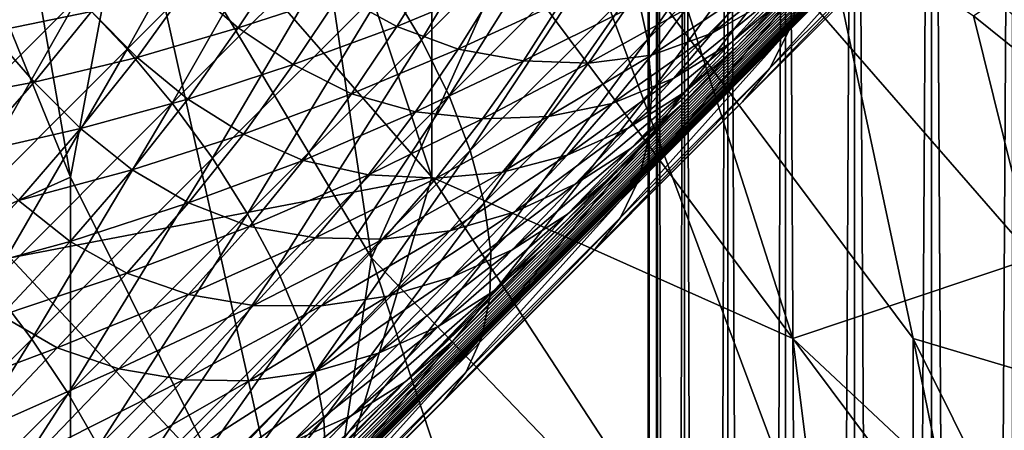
# Model space of a CAD drawing. Extents: x -160 to 10, y -10 to 160.
# Tile 331 of 450: x 0.14825 to 0.16986, y 0.0965 to 0.1055. Entities that reach past the tile are written whole.
import ezdxf

# ---------------------------------------------------------------- set-up
doc = ezdxf.new("R2010")
doc.units = 0

msp = doc.modelspace()

# ---------------------------------------------------------------- linework, layer by layer
for points in [[(0.062422, 0.058292, 0.651207), (0.098325, 0.094278, 0.707415), (0.153116, 0.149106, 0.661847)], [(0.071184, 0.066945, 0.641935), (0.062422, 0.058292, 0.651207), (0.153116, 0.149106, 0.661847)], [(0.073212, 0.068952, 0.639939), (0.071184, 0.066945, 0.641935), (0.153116, 0.149106, 0.661847)], [(0.0752, 0.070919, 0.637953), (0.073212, 0.068952, 0.639939), (0.153116, 0.149106, 0.661847)], [(0.077147, 0.072845, 0.635977), (0.0752, 0.070919, 0.637953), (0.153116, 0.149106, 0.661847)], [(0.079052, 0.07473, 0.634012), (0.077147, 0.072845, 0.635977), (0.153116, 0.149106, 0.661847)], [(0.080917, 0.076574, 0.63206), (0.079052, 0.07473, 0.634012), (0.153116, 0.149106, 0.661847)], [(0.082743, 0.078379, 0.630117), (0.080917, 0.076574, 0.63206), (0.153116, 0.149106, 0.661847)], [(0.08453, 0.080147, 0.628184), (0.082743, 0.078379, 0.630117), (0.153116, 0.149106, 0.661847)], [(0.086383, 0.081978, 0.626145), (0.08453, 0.080147, 0.628184), (0.153116, 0.149106, 0.661847)], [(0.095263, 0.09075, 0.615906), (0.086383, 0.081978, 0.626145), (0.153116, 0.149106, 0.661847)], [(0.101113, 0.096522, 0.608537), (0.095263, 0.09075, 0.615906), (0.153116, 0.149106, 0.661847)], [(0.098325, 0.094278, 0.707415), (0.129371, 0.12534, 0.693811), (0.153116, 0.149106, 0.661847)], [(0.106393, 0.101728, 0.601386), (0.101113, 0.096522, 0.608537), (0.153116, 0.149106, 0.661847)], [(0.111163, 0.106424, 0.594416), (0.106393, 0.101728, 0.601386), (0.153116, 0.149106, 0.661847)], [(0.202647, 0.143044, 0.584312), (0.167234, 0.106822, 0.684081), (0.089653, 0.029259, 0.659767)], [(0.202647, 0.143044, 0.584312), (0.089653, 0.029259, 0.659767), (0.10117, 0.040994, 0.639939)], [(0.202647, 0.143044, 0.584312), (0.10117, 0.040994, 0.639939), (0.103137, 0.042982, 0.637953)], [(0.202647, 0.143044, 0.584312), (0.103137, 0.042982, 0.637953), (0.105063, 0.044929, 0.635977)], [(0.202647, 0.143044, 0.584312), (0.105063, 0.044929, 0.635977), (0.106947, 0.046834, 0.634012)], [(0.202647, 0.143044, 0.584312), (0.106947, 0.046834, 0.634012), (0.108791, 0.048699, 0.63206)], [(0.202647, 0.143044, 0.584312), (0.108791, 0.048699, 0.63206), (0.110597, 0.050525, 0.630117)], [(0.202647, 0.143044, 0.584312), (0.110597, 0.050525, 0.630117), (0.112365, 0.052313, 0.628184)], [(0.202647, 0.143044, 0.584312), (0.112365, 0.052313, 0.628184), (0.114196, 0.054165, 0.626145)], [(0.202647, 0.143044, 0.584312), (0.114196, 0.054165, 0.626145), (0.122968, 0.063045, 0.615906)], [(0.202647, 0.143044, 0.584312), (0.122968, 0.063045, 0.615906), (0.12874, 0.068895, 0.608537)], [(0.202647, 0.143044, 0.584312), (0.12874, 0.068895, 0.608537), (0.133945, 0.074175, 0.601386)], [(0.133945, 0.074175, 0.601386), (0.138642, 0.078945, 0.594416), (0.202647, 0.143044, 0.584312)], [(0.138642, 0.078945, 0.594416), (0.14286, 0.083234, 0.587633), (0.202647, 0.143044, 0.584312)], [(0.14286, 0.083234, 0.587633), (0.146627, 0.087071, 0.58104), (0.202647, 0.143044, 0.584312)], [(0.146627, 0.087071, 0.58104), (0.149973, 0.090483, 0.574642), (0.202647, 0.143044, 0.584312)], [(0.149973, 0.090483, 0.574642), (0.152925, 0.0935, 0.568446), (0.202647, 0.143044, 0.584312)], [(0.152925, 0.0935, 0.568446), (0.155511, 0.096149, 0.562462), (0.202647, 0.143044, 0.584312)], [(0.155511, 0.096149, 0.562462), (0.157761, 0.098459, 0.556698), (0.202647, 0.143044, 0.584312)], [(0.157761, 0.098459, 0.556698), (0.159702, 0.100459, 0.551169), (0.202647, 0.143044, 0.584312)], [(0.159702, 0.100459, 0.551169), (0.161366, 0.102177, 0.545887), (0.202647, 0.143044, 0.584312)], [(0.161366, 0.102177, 0.545887), (0.162781, 0.103644, 0.540869), (0.202647, 0.143044, 0.584312)], [(0.162781, 0.103644, 0.540869), (0.163976, 0.104891, 0.536139), (0.202647, 0.143044, 0.584312)], [(0.163976, 0.104891, 0.536139), (0.164988, 0.105955, 0.531708), (0.202647, 0.143044, 0.584312)], [(0.166574, -0.187089, 0.317208), (0.166574, 0.132741, 0.317208), (0.165058, 0.132704, 0.316255)], [(0.165058, -0.187051, 0.303745), (0.165058, 0.132704, 0.303745), (0.166574, 0.132741, 0.302792)], [(0.165058, -0.187051, 0.303745), (0.166574, 0.132741, 0.302792), (0.166574, -0.187089, 0.302792)], [(0.168264, -0.18713, 0.317799), (0.168264, 0.132783, 0.317799), (0.166574, 0.132741, 0.317208)], [(0.166574, -0.187089, 0.302792), (0.166574, 0.132741, 0.302792), (0.168264, 0.132783, 0.302201)], [(0.166574, -0.187089, 0.302792), (0.168264, 0.132783, 0.302201), (0.168264, -0.18713, 0.302201)], [(0.168264, -0.18713, 0.317799), (0.166574, 0.132741, 0.317208), (0.166574, -0.187089, 0.317208)], [(0.170044, -0.187174, 0.318), (0.170044, 0.132826, 0.318), (0.168264, 0.132783, 0.317799)], [(0.168264, -0.18713, 0.302201), (0.168264, 0.132783, 0.302201), (0.170044, 0.132826, 0.302)], [(0.168264, -0.18713, 0.302201), (0.170044, 0.132826, 0.302), (0.170044, -0.187174, 0.302)], [(0.170044, -0.187174, 0.318), (0.168264, 0.132783, 0.317799), (0.168264, -0.18713, 0.317799)], [(0.162247, -0.186982, 0.31178), (0.162247, 0.132635, 0.31178), (0.162046, 0.13263, 0.31)], [(0.162046, -0.186977, 0.31), (0.162046, 0.13263, 0.31), (0.162247, 0.132635, 0.30822)], [(0.162046, -0.186977, 0.31), (0.162247, 0.132635, 0.30822), (0.162247, -0.186982, 0.30822)], [(0.162247, -0.186982, 0.31178), (0.162046, 0.13263, 0.31), (0.162046, -0.186977, 0.31)], [(0.162838, -0.186997, 0.313471), (0.162838, 0.132649, 0.313471), (0.162247, 0.132635, 0.31178)], [(0.162247, -0.186982, 0.30822), (0.162247, 0.132635, 0.30822), (0.162838, 0.132649, 0.306529)], [(0.162247, -0.186982, 0.30822), (0.162838, 0.132649, 0.306529), (0.162838, -0.186997, 0.306529)], [(0.162838, -0.186997, 0.313471), (0.162247, 0.132635, 0.31178), (0.162247, -0.186982, 0.31178)], [(0.163791, -0.18702, 0.314988), (0.163791, 0.132673, 0.314988), (0.162838, 0.132649, 0.313471)], [(0.162838, -0.186997, 0.306529), (0.162838, 0.132649, 0.306529), (0.163791, 0.132673, 0.305012)], [(0.162838, -0.186997, 0.306529), (0.163791, 0.132673, 0.305012), (0.163791, -0.18702, 0.305012)], [(0.163791, -0.18702, 0.314988), (0.162838, 0.132649, 0.313471), (0.162838, -0.186997, 0.313471)], [(0.165058, -0.187051, 0.316255), (0.165058, 0.132704, 0.316255), (0.163791, 0.132673, 0.314988)], [(0.163791, -0.18702, 0.305012), (0.163791, 0.132673, 0.305012), (0.165058, 0.132704, 0.303745)], [(0.163791, -0.18702, 0.305012), (0.165058, 0.132704, 0.303745), (0.165058, -0.187051, 0.303745)], [(0.165058, -0.187051, 0.316255), (0.163791, 0.132673, 0.314988), (0.163791, -0.18702, 0.314988)], [(0.166574, -0.187089, 0.317208), (0.165058, 0.132704, 0.316255), (0.165058, -0.187051, 0.316255)], [(0.149363, 0.102052, 0.770752), (0.145399, 0.125049, 0.770566), (0.141434, 0.121511, 0.770204)], [(0.149363, 0.102052, 0.770752), (0.150684, 0.109128, 0.77089), (0.145399, 0.125049, 0.770566)], [(0.149363, 0.102052, 0.770752), (0.141434, 0.121511, 0.770204), (0.145399, 0.100283, 0.770395)], [(0.157291, 0.102052, 0.709178), (0.148041, 0.112666, 0.70938), (0.152006, 0.117973, 0.708981)], [(0.15597, 0.100283, 0.771216), (0.153327, 0.117973, 0.771096), (0.150684, 0.109128, 0.77089)], [(0.152006, 0.117973, 0.708981), (0.157291, 0.109128, 0.708969), (0.157291, 0.102052, 0.709178)], [(0.153327, 0.117973, 0.771096), (0.15597, 0.100283, 0.771216), (0.159934, 0.109128, 0.771398)], [(0.14092, 0.116718, 0.533471), (0.148872, 0.106751, 0.533045), (0.147604, 0.105232, 0.537106)], [(0.134217, 0.113312, 0.709867), (0.14553, 0.101999, 0.709867), (0.149532, 0.106001, 0.707175)], [(0.148041, 0.100283, 0.709352), (0.148041, 0.112666, 0.70938), (0.157291, 0.102052, 0.709178)], [(0.16522, 0.110897, 0.771527), (0.179755, 0.094976, 0.771803), (0.171827, 0.112666, 0.771539)], [(0.16522, 0.098514, 0.708964), (0.157291, 0.109128, 0.708969), (0.161255, 0.110897, 0.70853)], [(0.167862, 0.098514, 0.771701), (0.16522, 0.110897, 0.771527), (0.159934, 0.109128, 0.771398)], [(0.170505, 0.100283, 0.708503), (0.161255, 0.110897, 0.70853), (0.169184, 0.10559, 0.70816)], [(0.16522, 0.098514, 0.708964), (0.161255, 0.110897, 0.70853), (0.170505, 0.100283, 0.708503)], [(0.167862, 0.098514, 0.771701), (0.179755, 0.094976, 0.771803), (0.16522, 0.110897, 0.771527)], [(0.150606, 0.104861, 0.707084), (0.153407, 0.109876, 0.704167), (0.149532, 0.106001, 0.707175)], [(0.150606, 0.104861, 0.707084), (0.154477, 0.108732, 0.704078), (0.153407, 0.109876, 0.704167)], [(0.157068, 0.105066, 0.702779), (0.16004, 0.110022, 0.700082), (0.156324, 0.106306, 0.703378)], [(0.157068, 0.105066, 0.702779), (0.16076, 0.108758, 0.699504), (0.16004, 0.110022, 0.700082)], [(0.162027, 0.105071, 0.696935), (0.165268, 0.109765, 0.694392), (0.161763, 0.106261, 0.697917)], [(0.162027, 0.105071, 0.696935), (0.165493, 0.108536, 0.693449), (0.165268, 0.109765, 0.694392)], [(0.165157, 0.105303, 0.690095), (0.168374, 0.108517, 0.686452), (0.168701, 0.109546, 0.687586)], [(0.165157, 0.105303, 0.690095), (0.168701, 0.109546, 0.687586), (0.165437, 0.106286, 0.691282)], [(0.149363, 0.102052, 0.770752), (0.154648, 0.091438, 0.771131), (0.150684, 0.109128, 0.77089)], [(0.154648, 0.091438, 0.771131), (0.15597, 0.100283, 0.771216), (0.150684, 0.109128, 0.77089)], [(0.167862, 0.0879, 0.771809), (0.159934, 0.109128, 0.771398), (0.15597, 0.100283, 0.771216)], [(0.157291, 0.102052, 0.709178), (0.157291, 0.109128, 0.708969), (0.16522, 0.098514, 0.708964)], [(0.167862, 0.098514, 0.771701), (0.159934, 0.109128, 0.771398), (0.167862, 0.0879, 0.771809)], [(0.175791, 0.100283, 0.707969), (0.169184, 0.10559, 0.70816), (0.174469, 0.109128, 0.707147)], [(0.151595, 0.103675, 0.706811), (0.154477, 0.108732, 0.704078), (0.150606, 0.104861, 0.707084)], [(0.151595, 0.103675, 0.706811), (0.155455, 0.107536, 0.703814), (0.154477, 0.108732, 0.704078)], [(0.157676, 0.103835, 0.702027), (0.16076, 0.108758, 0.699504), (0.157068, 0.105066, 0.702779)], [(0.157676, 0.103835, 0.702027), (0.161338, 0.107497, 0.698778), (0.16076, 0.108758, 0.699504)], [(0.162127, 0.103948, 0.695849), (0.165493, 0.108536, 0.693449), (0.162027, 0.105071, 0.696935)], [(0.162127, 0.103948, 0.695849), (0.16555, 0.107369, 0.692407), (0.165493, 0.108536, 0.693449)], [(0.164713, 0.104438, 0.688865), (0.167882, 0.107603, 0.685276), (0.168374, 0.108517, 0.686452)], [(0.164713, 0.104438, 0.688865), (0.168374, 0.108517, 0.686452), (0.165157, 0.105303, 0.690095)], [(0.152481, 0.102464, 0.706361), (0.155455, 0.107536, 0.703814), (0.151595, 0.103675, 0.706811)], [(0.152481, 0.102464, 0.706361), (0.156324, 0.106306, 0.703378), (0.155455, 0.107536, 0.703814)], [(0.158136, 0.102635, 0.701134), (0.161338, 0.107497, 0.698778), (0.157676, 0.103835, 0.702027)], [(0.158136, 0.102635, 0.701134), (0.161763, 0.106261, 0.697917), (0.161338, 0.107497, 0.698778)], [(0.164114, 0.103705, 0.687614), (0.167234, 0.106822, 0.684081), (0.167882, 0.107603, 0.685276)], [(0.164114, 0.103705, 0.687614), (0.167882, 0.107603, 0.685276), (0.164713, 0.104438, 0.688865)], [(0.162061, 0.102911, 0.694677), (0.165437, 0.106286, 0.691282), (0.16555, 0.107369, 0.692407)], [(0.162061, 0.102911, 0.694677), (0.16555, 0.107369, 0.692407), (0.162127, 0.103948, 0.695849)], [(0.167234, 0.106822, 0.684081), (0.139125, 0.078735, 0.7044), (0.089653, 0.029259, 0.659767)], [(0.167234, 0.106822, 0.684081), (0.154111, 0.093713, 0.696484), (0.139125, 0.078735, 0.7044)], [(0.154078, 0.106882, 0.525613), (0.153042, 0.105325, 0.52918), (0.151958, 0.106254, 0.529176)], [(0.155264, 0.106052, 0.52563), (0.153042, 0.105325, 0.52918), (0.154078, 0.106882, 0.525613)], [(0.167234, 0.106822, 0.684081), (0.160888, 0.100484, 0.690856), (0.154111, 0.093713, 0.696484)], [(0.157475, 0.106879, 0.522362), (0.156523, 0.105359, 0.525673), (0.155264, 0.106052, 0.52563)], [(0.158763, 0.106288, 0.5224), (0.156523, 0.105359, 0.525673), (0.157475, 0.106879, 0.522362)], [(0.167234, 0.106822, 0.684081), (0.164114, 0.103705, 0.687614), (0.160888, 0.100484, 0.690856)], [(0.165844, 0.106876, 0.527606), (0.164988, 0.105955, 0.531708), (0.163858, 0.104995, 0.531242)], [(0.165844, 0.106876, 0.527606), (0.163858, 0.104995, 0.531242), (0.164707, 0.10594, 0.527185)], [(0.149822, 0.105686, 0.533017), (0.147604, 0.105232, 0.537106), (0.148872, 0.106751, 0.533045)], [(0.165437, 0.10678, 0.523474), (0.164707, 0.10594, 0.527185), (0.163451, 0.105207, 0.526789)], [(0.165437, 0.10678, 0.523474), (0.163451, 0.105207, 0.526789), (0.164187, 0.106106, 0.523123)], [(0.151958, 0.106254, 0.529176), (0.150825, 0.104675, 0.533011), (0.149822, 0.105686, 0.533017)], [(0.153042, 0.105325, 0.52918), (0.150825, 0.104675, 0.533011), (0.151958, 0.106254, 0.529176)], [(0.153251, 0.101249, 0.705743), (0.156324, 0.106306, 0.703378), (0.152481, 0.102464, 0.706361)], [(0.153251, 0.101249, 0.705743), (0.157068, 0.105066, 0.702779), (0.156324, 0.106306, 0.703378)], [(0.158763, 0.106288, 0.5224), (0.157876, 0.104858, 0.525768), (0.156523, 0.105359, 0.525673)], [(0.160133, 0.105899, 0.522502), (0.157876, 0.104858, 0.525768), (0.158763, 0.106288, 0.5224)], [(0.158442, 0.101487, 0.700115), (0.161763, 0.106261, 0.697917), (0.158136, 0.102635, 0.701134)], [(0.158442, 0.101487, 0.700115), (0.162027, 0.105071, 0.696935), (0.161763, 0.106261, 0.697917)], [(0.161829, 0.101978, 0.69344), (0.165157, 0.105303, 0.690095), (0.165437, 0.106286, 0.691282)], [(0.161829, 0.101978, 0.69344), (0.165437, 0.106286, 0.691282), (0.162061, 0.102911, 0.694677)], [(0.146608, 0.100863, 0.709773), (0.149532, 0.106001, 0.707175), (0.14553, 0.101999, 0.709867)], [(0.146608, 0.100863, 0.709773), (0.150606, 0.104861, 0.707084), (0.149532, 0.106001, 0.707175)], [(0.155264, 0.106052, 0.52563), (0.154252, 0.104519, 0.529224), (0.153042, 0.105325, 0.52918)], [(0.156523, 0.105359, 0.525673), (0.154252, 0.104519, 0.529224), (0.155264, 0.106052, 0.52563)], [(0.164187, 0.106106, 0.523123), (0.163451, 0.105207, 0.526789), (0.162115, 0.10473, 0.526445)], [(0.164187, 0.106106, 0.523123), (0.162115, 0.10473, 0.526445), (0.162869, 0.105738, 0.522844)], [(0.164707, 0.10594, 0.527185), (0.163858, 0.104995, 0.531242), (0.162604, 0.10422, 0.530796)], [(0.164707, 0.10594, 0.527185), (0.162604, 0.10422, 0.530796), (0.163451, 0.105207, 0.526789)], [(0.164988, 0.105955, 0.531708), (0.163976, 0.104891, 0.536139), (0.162857, 0.103926, 0.535626)], [(0.164988, 0.105955, 0.531708), (0.162857, 0.103926, 0.535626), (0.163858, 0.104995, 0.531242)], [(0.160133, 0.105899, 0.522502), (0.159308, 0.104599, 0.525946), (0.157876, 0.104858, 0.525768)], [(0.161523, 0.105707, 0.522653), (0.159308, 0.104599, 0.525946), (0.160133, 0.105899, 0.522502)], [(0.161523, 0.105707, 0.522653), (0.160732, 0.104548, 0.526172), (0.159308, 0.104599, 0.525946)], [(0.162869, 0.105738, 0.522844), (0.162115, 0.10473, 0.526445), (0.160732, 0.104548, 0.526172)], [(0.162869, 0.105738, 0.522844), (0.160732, 0.104548, 0.526172), (0.161523, 0.105707, 0.522653)], [(0.149822, 0.105686, 0.533017), (0.148561, 0.104136, 0.537086), (0.147604, 0.105232, 0.537106)], [(0.150825, 0.104675, 0.533011), (0.148561, 0.104136, 0.537086), (0.149822, 0.105686, 0.533017)], [(0.175791, 0.100283, 0.707969), (0.170505, 0.100283, 0.708503), (0.169184, 0.10559, 0.70816)], [(0.153042, 0.105325, 0.52918), (0.151938, 0.10376, 0.533048), (0.150825, 0.104675, 0.533011)], [(0.154252, 0.104519, 0.529224), (0.151938, 0.10376, 0.533048), (0.153042, 0.105325, 0.52918)], [(0.156523, 0.105359, 0.525673), (0.155533, 0.10388, 0.529312), (0.154252, 0.104519, 0.529224)], [(0.157876, 0.104858, 0.525768), (0.155533, 0.10388, 0.529312), (0.156523, 0.105359, 0.525673)], [(0.161436, 0.101164, 0.692159), (0.164713, 0.104438, 0.688865), (0.165157, 0.105303, 0.690095)], [(0.161436, 0.101164, 0.692159), (0.165157, 0.105303, 0.690095), (0.161829, 0.101978, 0.69344)], [(0.148561, 0.104136, 0.537086), (0.146218, 0.103698, 0.541587), (0.147604, 0.105232, 0.537106)], [(0.15389, 0.10005, 0.704966), (0.157068, 0.105066, 0.702779), (0.153251, 0.101249, 0.705743)], [(0.15389, 0.10005, 0.704966), (0.157676, 0.103835, 0.702027), (0.157068, 0.105066, 0.702779)], [(0.158587, 0.10041, 0.698989), (0.162027, 0.105071, 0.696935), (0.158442, 0.101487, 0.700115)], [(0.158587, 0.10041, 0.698989), (0.162127, 0.103948, 0.695849), (0.162027, 0.105071, 0.696935)], [(0.163451, 0.105207, 0.526789), (0.162604, 0.10422, 0.530796), (0.161257, 0.103669, 0.530387)], [(0.163451, 0.105207, 0.526789), (0.161257, 0.103669, 0.530387), (0.162115, 0.10473, 0.526445)], [(0.147608, 0.099689, 0.709492), (0.150606, 0.104861, 0.707084), (0.146608, 0.100863, 0.709773)], [(0.147608, 0.099689, 0.709492), (0.151595, 0.103675, 0.706811), (0.150606, 0.104861, 0.707084)], [(0.157876, 0.104858, 0.525768), (0.156936, 0.103481, 0.529481), (0.155533, 0.10388, 0.529312)], [(0.159308, 0.104599, 0.525946), (0.156936, 0.103481, 0.529481), (0.157876, 0.104858, 0.525768)], [(0.163858, 0.104995, 0.531242), (0.162857, 0.103926, 0.535626), (0.161611, 0.103132, 0.535127)], [(0.163858, 0.104995, 0.531242), (0.161611, 0.103132, 0.535127), (0.162604, 0.10422, 0.530796)], [(0.163976, 0.104891, 0.536139), (0.162781, 0.103644, 0.540869), (0.161674, 0.102688, 0.540305)], [(0.163976, 0.104891, 0.536139), (0.161674, 0.102688, 0.540305), (0.162857, 0.103926, 0.535626)], [(0.150825, 0.104675, 0.533011), (0.149585, 0.103115, 0.537108), (0.148561, 0.104136, 0.537086)], [(0.151938, 0.10376, 0.533048), (0.149585, 0.103115, 0.537108), (0.150825, 0.104675, 0.533011)], [(0.162115, 0.10473, 0.526445), (0.161257, 0.103669, 0.530387), (0.159854, 0.103379, 0.530036)], [(0.162115, 0.10473, 0.526445), (0.159854, 0.103379, 0.530036), (0.160732, 0.104548, 0.526172)], [(0.154252, 0.104519, 0.529224), (0.15316, 0.102993, 0.533134), (0.151938, 0.10376, 0.533048)], [(0.155533, 0.10388, 0.529312), (0.15316, 0.102993, 0.533134), (0.154252, 0.104519, 0.529224)], [(0.159308, 0.104599, 0.525946), (0.158408, 0.103329, 0.529738), (0.156936, 0.103481, 0.529481)], [(0.160732, 0.104548, 0.526172), (0.158408, 0.103329, 0.529738), (0.159308, 0.104599, 0.525946)], [(0.160732, 0.104548, 0.526172), (0.159854, 0.103379, 0.530036), (0.158408, 0.103329, 0.529738)], [(0.160888, 0.100484, 0.690856), (0.164114, 0.103705, 0.687614), (0.164713, 0.104438, 0.688865)], [(0.160888, 0.100484, 0.690856), (0.164713, 0.104438, 0.688865), (0.161436, 0.101164, 0.692159)], [(0.162604, 0.10422, 0.530796), (0.161611, 0.103132, 0.535127), (0.160264, 0.102531, 0.534653)], [(0.162604, 0.10422, 0.530796), (0.160264, 0.102531, 0.534653), (0.161257, 0.103669, 0.530387)], [(0.148561, 0.104136, 0.537086), (0.147184, 0.102571, 0.541565), (0.146218, 0.103698, 0.541587)], [(0.149585, 0.103115, 0.537108), (0.147184, 0.102571, 0.541565), (0.148561, 0.104136, 0.537086)], [(0.151938, 0.10376, 0.533048), (0.150717, 0.102213, 0.537189), (0.149585, 0.103115, 0.537108)], [(0.15316, 0.102993, 0.533134), (0.150717, 0.102213, 0.537189), (0.151938, 0.10376, 0.533048)], [(0.155533, 0.10388, 0.529312), (0.154467, 0.102418, 0.533283), (0.15316, 0.102993, 0.533134)], [(0.154387, 0.098887, 0.704044), (0.157676, 0.103835, 0.702027), (0.15389, 0.10005, 0.704966)], [(0.154387, 0.098887, 0.704044), (0.158136, 0.102635, 0.701134), (0.157676, 0.103835, 0.702027)], [(0.156936, 0.103481, 0.529481), (0.154467, 0.102418, 0.533283), (0.155533, 0.10388, 0.529312)], [(0.158569, 0.099422, 0.697774), (0.162061, 0.102911, 0.694677), (0.162127, 0.103948, 0.695849)], [(0.158569, 0.099422, 0.697774), (0.162127, 0.103948, 0.695849), (0.158587, 0.10041, 0.698989)], [(0.162857, 0.103926, 0.535626), (0.161674, 0.102688, 0.540305), (0.160441, 0.101895, 0.539751)], [(0.162857, 0.103926, 0.535626), (0.160441, 0.101895, 0.539751), (0.161611, 0.103132, 0.535127)], [(0.148513, 0.098496, 0.70903), (0.151595, 0.103675, 0.706811), (0.147608, 0.099689, 0.709492)], [(0.148513, 0.098496, 0.70903), (0.152481, 0.102464, 0.706361), (0.151595, 0.103675, 0.706811)], [(0.161257, 0.103669, 0.530387), (0.160264, 0.102531, 0.534653), (0.158849, 0.102162, 0.534228)], [(0.161257, 0.103669, 0.530387), (0.158849, 0.102162, 0.534228), (0.159854, 0.103379, 0.530036)], [(0.162781, 0.103644, 0.540869), (0.161366, 0.102177, 0.545887), (0.160274, 0.101237, 0.545268)], [(0.162781, 0.103644, 0.540869), (0.160274, 0.101237, 0.545268), (0.161674, 0.102688, 0.540305)], [(0.156936, 0.103481, 0.529481), (0.155906, 0.102104, 0.53353), (0.154467, 0.102418, 0.533283)], [(0.158408, 0.103329, 0.529738), (0.155906, 0.102104, 0.53353), (0.156936, 0.103481, 0.529481)], [(0.158408, 0.103329, 0.529738), (0.157392, 0.10203, 0.533856), (0.155906, 0.102104, 0.53353)], [(0.159854, 0.103379, 0.530036), (0.158849, 0.102162, 0.534228), (0.157392, 0.10203, 0.533856)], [(0.159854, 0.103379, 0.530036), (0.157392, 0.10203, 0.533856), (0.158408, 0.103329, 0.529738)], [(0.149585, 0.103115, 0.537108), (0.148218, 0.101537, 0.541602), (0.147184, 0.102571, 0.541565)], [(0.150717, 0.102213, 0.537189), (0.148218, 0.101537, 0.541602), (0.149585, 0.103115, 0.537108)], [(0.161611, 0.103132, 0.535127), (0.160441, 0.101895, 0.539751), (0.159103, 0.101282, 0.539218)], [(0.161611, 0.103132, 0.535127), (0.159103, 0.101282, 0.539218), (0.160264, 0.102531, 0.534653)], [(0.15316, 0.102993, 0.533134), (0.151953, 0.101486, 0.537333), (0.150717, 0.102213, 0.537189)], [(0.154467, 0.102418, 0.533283), (0.151953, 0.101486, 0.537333), (0.15316, 0.102993, 0.533134)], [(0.158389, 0.09854, 0.696491), (0.161829, 0.101978, 0.69344), (0.162061, 0.102911, 0.694677)], [(0.158389, 0.09854, 0.696491), (0.162061, 0.102911, 0.694677), (0.158569, 0.099422, 0.697774)], [(0.161674, 0.102688, 0.540305), (0.160274, 0.101237, 0.545268), (0.159057, 0.100458, 0.54466)], [(0.161674, 0.102688, 0.540305), (0.159057, 0.100458, 0.54466), (0.160441, 0.101895, 0.539751)], [(0.149308, 0.097307, 0.708395), (0.152481, 0.102464, 0.706361), (0.148513, 0.098496, 0.70903)], [(0.149308, 0.097307, 0.708395), (0.153251, 0.101249, 0.705743), (0.152481, 0.102464, 0.706361)], [(0.154735, 0.097781, 0.702992), (0.158136, 0.102635, 0.701134), (0.154387, 0.098887, 0.704044)], [(0.154735, 0.097781, 0.702992), (0.158442, 0.101487, 0.700115), (0.158136, 0.102635, 0.701134)], [(0.160264, 0.102531, 0.534653), (0.159103, 0.101282, 0.539218), (0.157688, 0.100872, 0.538721)], [(0.160264, 0.102531, 0.534653), (0.157688, 0.100872, 0.538721), (0.158849, 0.102162, 0.534228)], [(0.154467, 0.102418, 0.533283), (0.153289, 0.100972, 0.537558), (0.151953, 0.101486, 0.537333)], [(0.155906, 0.102104, 0.53353), (0.153289, 0.100972, 0.537558), (0.154467, 0.102418, 0.533283)], [(0.149363, 0.0879, 0.770702), (0.149363, 0.102052, 0.770752), (0.145399, 0.100283, 0.770395)], [(0.154648, 0.093207, 0.709287), (0.148041, 0.100283, 0.709352), (0.157291, 0.102052, 0.709178)], [(0.150717, 0.102213, 0.537189), (0.149353, 0.100643, 0.541711), (0.148218, 0.101537, 0.541602)], [(0.151953, 0.101486, 0.537333), (0.149353, 0.100643, 0.541711), (0.150717, 0.102213, 0.537189)], [(0.149363, 0.0879, 0.770702), (0.154648, 0.091438, 0.771131), (0.149363, 0.102052, 0.770752)], [(0.155906, 0.102104, 0.53353), (0.154738, 0.100717, 0.537882), (0.153289, 0.100972, 0.537558)], [(0.166541, 0.0879, 0.709154), (0.154648, 0.093207, 0.709287), (0.157291, 0.102052, 0.709178)], [(0.157392, 0.10203, 0.533856), (0.154738, 0.100717, 0.537882), (0.155906, 0.102104, 0.53353)], [(0.157392, 0.10203, 0.533856), (0.156226, 0.100688, 0.538275), (0.154738, 0.100717, 0.537882)], [(0.158849, 0.102162, 0.534228), (0.157688, 0.100872, 0.538721), (0.156226, 0.100688, 0.538275)], [(0.158849, 0.102162, 0.534228), (0.156226, 0.100688, 0.538275), (0.157392, 0.10203, 0.533856)], [(0.157291, 0.102052, 0.709178), (0.16522, 0.098514, 0.708964), (0.166541, 0.0879, 0.709154)], [(0.161366, 0.102177, 0.545887), (0.159702, 0.100459, 0.551169), (0.158629, 0.099537, 0.550492)], [(0.161366, 0.102177, 0.545887), (0.158629, 0.099537, 0.550492), (0.160274, 0.101237, 0.545268)], [(0.160441, 0.101895, 0.539751), (0.159057, 0.100458, 0.54466), (0.157733, 0.099854, 0.544073)], [(0.160441, 0.101895, 0.539751), (0.157733, 0.099854, 0.544073), (0.159103, 0.101282, 0.539218)], [(0.158049, 0.09778, 0.695163), (0.161436, 0.101164, 0.692159), (0.161829, 0.101978, 0.69344)], [(0.158049, 0.09778, 0.695163), (0.161829, 0.101978, 0.69344), (0.158389, 0.09854, 0.696491)], [(0.149353, 0.100643, 0.541711), (0.146723, 0.09992, 0.546428), (0.148218, 0.101537, 0.541602)], [(0.151953, 0.101486, 0.537333), (0.150598, 0.099946, 0.541903), (0.149353, 0.100643, 0.541711)], [(0.153289, 0.100972, 0.537558), (0.150598, 0.099946, 0.541903), (0.151953, 0.101486, 0.537333)], [(0.154927, 0.096751, 0.70183), (0.158442, 0.101487, 0.700115), (0.154735, 0.097781, 0.702992)], [(0.154927, 0.096751, 0.70183), (0.158587, 0.10041, 0.698989), (0.158442, 0.101487, 0.700115)], [(0.149979, 0.09614, 0.707596), (0.153251, 0.101249, 0.705743), (0.149308, 0.097307, 0.708395)], [(0.149979, 0.09614, 0.707596), (0.15389, 0.10005, 0.704966), (0.153251, 0.101249, 0.705743)], [(0.159103, 0.101282, 0.539218), (0.157733, 0.099854, 0.544073), (0.156328, 0.09944, 0.543519)], [(0.159103, 0.101282, 0.539218), (0.156328, 0.09944, 0.543519), (0.157688, 0.100872, 0.538721)], [(0.160274, 0.101237, 0.545268), (0.158629, 0.099537, 0.550492), (0.15743, 0.098777, 0.549827)], [(0.160274, 0.101237, 0.545268), (0.15743, 0.098777, 0.549827), (0.159057, 0.100458, 0.54466)], [(0.157556, 0.097155, 0.693811), (0.160888, 0.100484, 0.690856), (0.161436, 0.101164, 0.692159)], [(0.157556, 0.097155, 0.693811), (0.161436, 0.101164, 0.692159), (0.158049, 0.09778, 0.695163)], [(0.153289, 0.100972, 0.537558), (0.151955, 0.099475, 0.542188), (0.150598, 0.099946, 0.541903)], [(0.154738, 0.100717, 0.537882), (0.151955, 0.099475, 0.542188), (0.153289, 0.100972, 0.537558)], [(0.157688, 0.100872, 0.538721), (0.156328, 0.09944, 0.543519), (0.154868, 0.09923, 0.543011)], [(0.157688, 0.100872, 0.538721), (0.154868, 0.09923, 0.543011), (0.156226, 0.100688, 0.538275)], [(0.149353, 0.100643, 0.541711), (0.147838, 0.099014, 0.546557), (0.146723, 0.09992, 0.546428)], [(0.150598, 0.099946, 0.541903), (0.147838, 0.099014, 0.546557), (0.149353, 0.100643, 0.541711)], [(0.154738, 0.100717, 0.537882), (0.153383, 0.099234, 0.54256), (0.151955, 0.099475, 0.542188)], [(0.156226, 0.100688, 0.538275), (0.153383, 0.099234, 0.54256), (0.154738, 0.100717, 0.537882)], [(0.156226, 0.100688, 0.538275), (0.154868, 0.09923, 0.543011), (0.153383, 0.099234, 0.54256)], [(0.160888, 0.100484, 0.690856), (0.157556, 0.097155, 0.693811), (0.154111, 0.093713, 0.696484)], [(0.15496, 0.095814, 0.700575), (0.158587, 0.10041, 0.698989), (0.154927, 0.096751, 0.70183)], [(0.15496, 0.095814, 0.700575), (0.158569, 0.099422, 0.697774), (0.158587, 0.10041, 0.698989)], [(0.159057, 0.100458, 0.54466), (0.15743, 0.098777, 0.549827), (0.156123, 0.09819, 0.549185)], [(0.159057, 0.100458, 0.54466), (0.156123, 0.09819, 0.549185), (0.157733, 0.099854, 0.544073)], [(0.159702, 0.100459, 0.551169), (0.157761, 0.098459, 0.556698), (0.156709, 0.097559, 0.555962)], [(0.159702, 0.100459, 0.551169), (0.156709, 0.097559, 0.555962), (0.158629, 0.099537, 0.550492)], [(0.140113, 0.084362, 0.769816), (0.149363, 0.0879, 0.770702), (0.145399, 0.100283, 0.770395)], [(0.142756, 0.089669, 0.709312), (0.148041, 0.100283, 0.709352), (0.154648, 0.093207, 0.709287)], [(0.15597, 0.100283, 0.771216), (0.154648, 0.091438, 0.771131), (0.161255, 0.084362, 0.771545)], [(0.161255, 0.084362, 0.771545), (0.167862, 0.0879, 0.771809), (0.15597, 0.100283, 0.771216)], [(0.16522, 0.098514, 0.708964), (0.170505, 0.100283, 0.708503), (0.178434, 0.086131, 0.708731)], [(0.150598, 0.099946, 0.541903), (0.149066, 0.098311, 0.54678), (0.147838, 0.099014, 0.546557)], [(0.151955, 0.099475, 0.542188), (0.149066, 0.098311, 0.54678), (0.150598, 0.099946, 0.541903)], [(0.150515, 0.095015, 0.706648), (0.15389, 0.10005, 0.704966), (0.149979, 0.09614, 0.707596)], [(0.150515, 0.095015, 0.706648), (0.154387, 0.098887, 0.704044), (0.15389, 0.10005, 0.704966)], [(0.144418, 0.094402, 0.711386), (0.148513, 0.098496, 0.70903), (0.147608, 0.099689, 0.709492)], [(0.157733, 0.099854, 0.544073), (0.156123, 0.09819, 0.549185), (0.154734, 0.097789, 0.548577)], [(0.157733, 0.099854, 0.544073), (0.154734, 0.097789, 0.548577), (0.156328, 0.09944, 0.543519)], [(0.151955, 0.099475, 0.542188), (0.150424, 0.097849, 0.54711), (0.149066, 0.098311, 0.54678)], [(0.153383, 0.099234, 0.54256), (0.150424, 0.097849, 0.54711), (0.151955, 0.099475, 0.542188)], [(0.156328, 0.09944, 0.543519), (0.154734, 0.097789, 0.548577), (0.153286, 0.097583, 0.548016)], [(0.156328, 0.09944, 0.543519), (0.153286, 0.097583, 0.548016), (0.154868, 0.09923, 0.543011)], [(0.158629, 0.099537, 0.550492), (0.156709, 0.097559, 0.555962), (0.155529, 0.09682, 0.555239)], [(0.158629, 0.099537, 0.550492), (0.155529, 0.09682, 0.555239), (0.15743, 0.098777, 0.549827)], [(0.153383, 0.099234, 0.54256), (0.151841, 0.097607, 0.547526), (0.150424, 0.097849, 0.54711)], [(0.154868, 0.09923, 0.543011), (0.151841, 0.097607, 0.547526), (0.153383, 0.099234, 0.54256)], [(0.154868, 0.09923, 0.543011), (0.153286, 0.097583, 0.548016), (0.151841, 0.097607, 0.547526)], [(0.154833, 0.094986, 0.699251), (0.158389, 0.09854, 0.696491), (0.158569, 0.099422, 0.697774)], [(0.154833, 0.094986, 0.699251), (0.158569, 0.099422, 0.697774), (0.15496, 0.095814, 0.700575)], [(0.149066, 0.098311, 0.54678), (0.146134, 0.097206, 0.551682), (0.147838, 0.099014, 0.546557)], [(0.150906, 0.093953, 0.705568), (0.154387, 0.098887, 0.704044), (0.150515, 0.095015, 0.706648)], [(0.150906, 0.093953, 0.705568), (0.154735, 0.097781, 0.702992), (0.154387, 0.098887, 0.704044)], [(0.15743, 0.098777, 0.549827), (0.155529, 0.09682, 0.555239), (0.154243, 0.096253, 0.55454)], [(0.15743, 0.098777, 0.549827), (0.154243, 0.096253, 0.55454), (0.156123, 0.09819, 0.549185)], [(0.145239, 0.093238, 0.710735), (0.148513, 0.098496, 0.70903), (0.144418, 0.094402, 0.711386)], [(0.145239, 0.093238, 0.710735), (0.149308, 0.097307, 0.708395), (0.148513, 0.098496, 0.70903)], [(0.157761, 0.098459, 0.556698), (0.155511, 0.096149, 0.562462), (0.154482, 0.095273, 0.561666)], [(0.157761, 0.098459, 0.556698), (0.154482, 0.095273, 0.561666), (0.156709, 0.097559, 0.555962)], [(0.154548, 0.094282, 0.69788), (0.158049, 0.09778, 0.695163), (0.158389, 0.09854, 0.696491)], [(0.154548, 0.094282, 0.69788), (0.158389, 0.09854, 0.696491), (0.154833, 0.094986, 0.699251)], [(0.175791, 0.084362, 0.708928), (0.16522, 0.098514, 0.708964), (0.178434, 0.086131, 0.708731)], [(0.166541, 0.0879, 0.709154), (0.16522, 0.098514, 0.708964), (0.175791, 0.084362, 0.708928)], [(0.171827, 0.079054, 0.771998), (0.167862, 0.098514, 0.771701), (0.167862, 0.0879, 0.771809)], [(0.175791, 0.082592, 0.772021), (0.179755, 0.094976, 0.771803), (0.167862, 0.098514, 0.771701)], [(0.171827, 0.079054, 0.771998), (0.175791, 0.082592, 0.772021), (0.167862, 0.098514, 0.771701)], [(0.149066, 0.098311, 0.54678), (0.147325, 0.096475, 0.551926), (0.146134, 0.097206, 0.551682)], [(0.150424, 0.097849, 0.54711), (0.147325, 0.096475, 0.551926), (0.149066, 0.098311, 0.54678)], [(0.156123, 0.09819, 0.549185), (0.154243, 0.096253, 0.55454), (0.152872, 0.09587, 0.553878)], [(0.156123, 0.09819, 0.549185), (0.152872, 0.09587, 0.553878), (0.154734, 0.097789, 0.548577)], [(0.150424, 0.097849, 0.54711), (0.148632, 0.095979, 0.552278), (0.147325, 0.096475, 0.551926)], [(0.151841, 0.097607, 0.547526), (0.148632, 0.095979, 0.552278), (0.150424, 0.097849, 0.54711)], [(0.151146, 0.092971, 0.704372), (0.154735, 0.097781, 0.702992), (0.150906, 0.093953, 0.705568)], [(0.151146, 0.092971, 0.704372), (0.154927, 0.096751, 0.70183), (0.154735, 0.097781, 0.702992)], [(0.154734, 0.097789, 0.548577), (0.152872, 0.09587, 0.553878), (0.151455, 0.095689, 0.553271)], [(0.154734, 0.097789, 0.548577), (0.151455, 0.095689, 0.553271), (0.153286, 0.097583, 0.548016)], [(0.154111, 0.093713, 0.696484), (0.157556, 0.097155, 0.693811), (0.158049, 0.09778, 0.695163)], [(0.154111, 0.093713, 0.696484), (0.158049, 0.09778, 0.695163), (0.154548, 0.094282, 0.69788)], [(0.151841, 0.097607, 0.547526), (0.15004, 0.095731, 0.552737), (0.148632, 0.095979, 0.552278)], [(0.153286, 0.097583, 0.548016), (0.15004, 0.095731, 0.552737), (0.151841, 0.097607, 0.547526)], [(0.153286, 0.097583, 0.548016), (0.151455, 0.095689, 0.553271), (0.15004, 0.095731, 0.552737)], [(0.156709, 0.097559, 0.555962), (0.154482, 0.095273, 0.561666), (0.153326, 0.094557, 0.560884)], [(0.156709, 0.097559, 0.555962), (0.153326, 0.094557, 0.560884), (0.155529, 0.09682, 0.555239)], [(0.145943, 0.092103, 0.709918), (0.149308, 0.097307, 0.708395), (0.145239, 0.093238, 0.710735)], [(0.145943, 0.092103, 0.709918), (0.149979, 0.09614, 0.707596), (0.149308, 0.097307, 0.708395)], [(0.15123, 0.092086, 0.703083), (0.154927, 0.096751, 0.70183), (0.151146, 0.092971, 0.704372)], [(0.15123, 0.092086, 0.703083), (0.15496, 0.095814, 0.700575), (0.154927, 0.096751, 0.70183)], [(0.155529, 0.09682, 0.555239), (0.153326, 0.094557, 0.560884), (0.152062, 0.094013, 0.560128)], [(0.155529, 0.09682, 0.555239), (0.152062, 0.094013, 0.560128), (0.154243, 0.096253, 0.55454)]]:
    msp.add_3dface(points)

doc.saveas('drawing.dxf')
